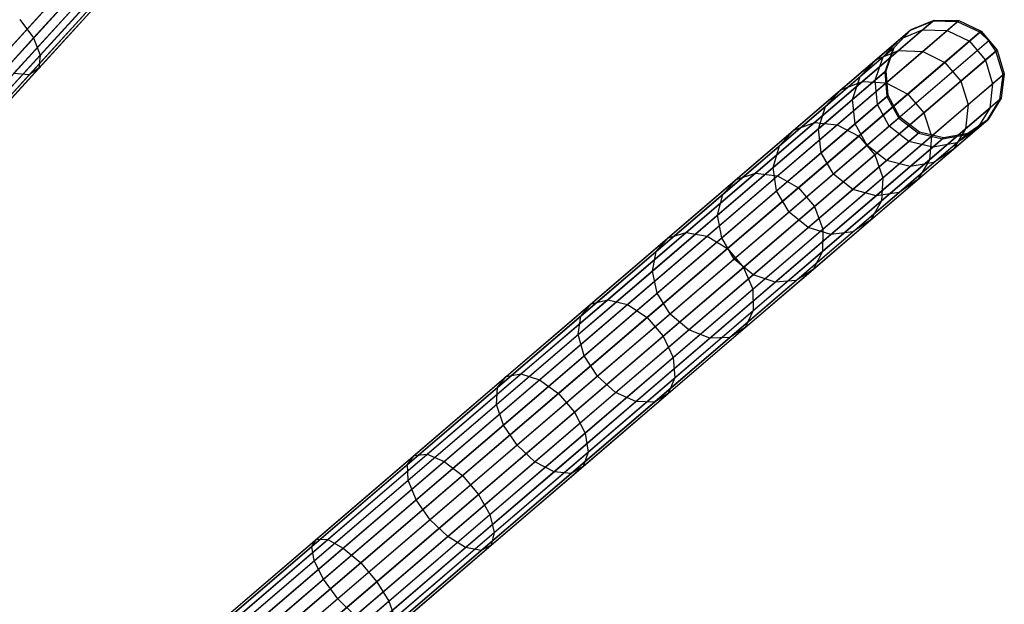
# Model space of a CAD drawing. Extents: x -102 to 102, y -101 to 102.
# Tile 480 of 481: x 61 to 77, y 57 to 66. Entities that reach past the tile are written whole.
import ezdxf

# ---------------------------------------------------------------- set-up
doc = ezdxf.new("R2010")
doc.units = 0
doc.header["$LTSCALE"] = 25.4
doc.layers.get('0').update_dxf_attribs({"linetype": 'CONTINUOUS'})

# ---------------------------------------------------------------- blocks, each defined once
blk = doc.blocks.new('NL2500011659_STL')
at = {"color": 0}
for p, q in [((68.755, 74.548, -28.952), (56.507, 61.113, -288.952)), ((68.755, 74.548, -28.952), (56.507, 61.113, -288.952)), ((68.753, 74.133, -28.93), (56.505, 60.697, -288.93)), ((68.753, 74.133, -28.93), (56.505, 60.697, -288.93)), ((68.582, 73.755, -28.902), (56.334, 60.319, -288.902)), ((68.582, 73.755, -28.902), (56.334, 60.319, -288.902)), ((68.272, 73.479, -28.874), (56.024, 60.044, -288.874)), ((68.272, 73.479, -28.874), (56.024, 60.044, -288.874)), ((67.464, 73.4, -28.831), (55.215, 59.965, -288.831)), ((67.464, 73.4, -28.831), (55.215, 59.965, -288.831)), ((67.877, 73.354, -28.848), (55.628, 59.918, -288.848)), ((67.877, 73.354, -28.848), (55.628, 59.918, -288.848)), ((61.104, 66.155, -8.936), (62.523, 67.712, -10.162)), ((61.104, 66.155, -8.936), (62.523, 67.712, -10.162)), ((61.215, 65.865, -9.211), (62.613, 67.398, -10.419)), ((61.215, 65.865, -9.211), (62.613, 67.398, -10.419)), ((60.446, 65.702, -10.472), (61.747, 67.13, -11.597)), ((60.446, 65.702, -10.472), (61.747, 67.13, -11.597)), ((61.19, 65.646, -9.564), (62.561, 67.15, -10.749)), ((61.19, 65.646, -9.564), (62.561, 67.15, -10.749)), ((60.769, 65.557, -10.254), (62.087, 67.003, -11.394)), ((60.769, 65.557, -10.254), (62.087, 67.003, -11.394)), ((61.032, 65.537, -9.933), (62.375, 67.01, -11.094)), ((61.032, 65.537, -9.933), (62.375, 67.01, -11.094)), ((60.875, 66.467, -8.785), (61.104, 66.155, -8.936)), ((60.875, 66.467, -8.785), (61.104, 66.155, -8.936)), ((76.216, 66.439, -28.93), (62.41, 54.611, -288.93)), ((76.216, 66.439, -28.93), (62.41, 54.611, -288.93)), ((76.631, 66.429, -28.952), (62.825, 54.6, -288.952)), ((76.631, 66.429, -28.952), (62.825, 54.6, -288.952)), ((76.216, 66.439, -28.93), (75.833, 66.28, -28.902)), ((76.216, 66.439, -28.93), (75.833, 66.28, -28.902)), ((75.853, 66.298, -26.548), (76.237, 66.457, -26.529)), ((75.853, 66.298, -26.548), (76.237, 66.457, -26.529)), ((76.044, 66.292, -24.142), (76.237, 66.457, -26.529)), ((76.044, 66.292, -24.142), (76.237, 66.457, -26.529)), ((76.216, 66.439, -28.93), (76.237, 66.457, -26.529)), ((76.216, 66.439, -28.93), (76.237, 66.457, -26.529)), ((76.631, 66.429, -28.952), (76.216, 66.439, -28.93)), ((76.631, 66.429, -28.952), (76.216, 66.439, -28.93)), ((76.237, 66.457, -26.529), (76.652, 66.447, -26.515)), ((76.237, 66.457, -26.529), (76.652, 66.447, -26.515)), ((76.456, 66.279, -24.091), (76.652, 66.447, -26.515)), ((76.456, 66.279, -24.091), (76.652, 66.447, -26.515)), ((76.631, 66.429, -28.952), (76.652, 66.447, -26.515)), ((76.631, 66.429, -28.952), (76.652, 66.447, -26.515)), ((77.007, 66.25, -28.963), (76.631, 66.429, -28.952)), ((77.007, 66.25, -28.963), (76.631, 66.429, -28.952)), ((76.652, 66.447, -26.515), (77.028, 66.268, -26.507)), ((76.652, 66.447, -26.515), (77.028, 66.268, -26.507)), ((75.833, 66.28, -28.902), (62.026, 54.451, -288.902)), ((75.833, 66.28, -28.902), (62.026, 54.451, -288.902)), ((77.007, 66.25, -28.963), (63.2, 54.421, -288.963)), ((77.007, 66.25, -28.963), (63.2, 54.421, -288.963)), ((75.833, 66.28, -28.902), (75.548, 65.979, -28.874)), ((75.833, 66.28, -28.902), (75.548, 65.979, -28.874)), ((75.568, 65.996, -26.568), (75.853, 66.298, -26.548)), ((75.568, 65.996, -26.568), (75.853, 66.298, -26.548)), ((75.64, 65.946, -21.8), (76.044, 66.292, -24.142)), ((75.64, 65.946, -21.8), (76.044, 66.292, -24.142)), ((75.664, 66.136, -24.207), (75.853, 66.298, -26.548)), ((75.664, 66.136, -24.207), (75.853, 66.298, -26.548)), ((75.664, 66.136, -24.207), (76.044, 66.292, -24.142)), ((75.664, 66.136, -24.207), (76.044, 66.292, -24.142)), ((75.833, 66.28, -28.902), (75.853, 66.298, -26.548)), ((75.833, 66.28, -28.902), (75.853, 66.298, -26.548)), ((76.044, 66.292, -24.142), (76.456, 66.279, -24.091)), ((76.044, 66.292, -24.142), (76.456, 66.279, -24.091)), ((76.047, 65.928, -21.714), (76.456, 66.279, -24.091)), ((76.047, 65.928, -21.714), (76.456, 66.279, -24.091)), ((76.456, 66.279, -24.091), (76.83, 66.099, -24.063)), ((76.456, 66.279, -24.091), (76.83, 66.099, -24.063)), ((76.83, 66.099, -24.063), (77.028, 66.268, -26.507)), ((76.83, 66.099, -24.063), (77.028, 66.268, -26.507)), ((77.007, 66.25, -28.963), (77.028, 66.268, -26.507)), ((77.007, 66.25, -28.963), (77.028, 66.268, -26.507)), ((77.158, 66.106, -28.965), (77.007, 66.25, -28.963)), ((77.158, 66.106, -28.965), (77.007, 66.25, -28.963)), ((77.158, 66.106, -28.965), (77.028, 66.268, -26.507)), ((77.028, 66.268, -26.507), (77.298, 65.952, -26.507)), ((77.158, 66.106, -28.965), (77.028, 66.268, -26.507)), ((77.028, 66.268, -26.507), (77.298, 65.952, -26.507)), ((59.598, 64.503, -7.964), (61.104, 66.155, -8.936)), ((59.598, 64.503, -7.964), (61.104, 66.155, -8.936)), ((61.104, 66.155, -8.936), (61.215, 65.865, -9.211)), ((61.104, 66.155, -8.936), (61.215, 65.865, -9.211)), ((77.158, 66.106, -28.965), (63.352, 54.277, -288.965)), ((77.158, 66.106, -28.965), (63.352, 54.277, -288.965)), ((75.268, 65.796, -21.91), (75.664, 66.136, -24.207)), ((75.268, 65.796, -21.91), (75.664, 66.136, -24.207)), ((75.382, 65.837, -24.274), (75.664, 66.136, -24.207)), ((75.382, 65.837, -24.274), (75.664, 66.136, -24.207)), ((76.417, 65.745, -21.667), (76.83, 66.099, -24.063)), ((76.417, 65.745, -21.667), (76.83, 66.099, -24.063)), ((76.83, 66.099, -24.063), (77.101, 65.783, -24.063)), ((76.83, 66.099, -24.063), (77.101, 65.783, -24.063)), ((77.277, 65.934, -28.963), (77.158, 66.106, -28.965)), ((77.158, 66.106, -28.965), (77.298, 65.952, -26.507)), ((77.158, 66.106, -28.965), (77.298, 65.952, -26.507)), ((77.277, 65.934, -28.963), (77.158, 66.106, -28.965)), ((59.732, 64.237, -8.254), (61.215, 65.865, -9.211)), ((59.732, 64.237, -8.254), (61.215, 65.865, -9.211)), ((61.215, 65.865, -9.211), (61.19, 65.646, -9.564)), ((61.215, 65.865, -9.211), (61.19, 65.646, -9.564)), ((75.548, 65.979, -28.874), (61.741, 54.15, -288.874)), ((75.548, 65.979, -28.874), (61.741, 54.15, -288.874)), ((77.277, 65.934, -28.963), (63.47, 54.105, -288.963)), ((77.277, 65.934, -28.963), (63.47, 54.105, -288.963)), ((75.032, 65.425, -19.537), (75.64, 65.946, -21.8)), ((75.032, 65.425, -19.537), (75.64, 65.946, -21.8)), ((75.268, 65.796, -21.91), (75.64, 65.946, -21.8)), ((75.268, 65.796, -21.91), (75.64, 65.946, -21.8)), ((75.382, 65.837, -24.274), (75.568, 65.996, -26.568)), ((75.382, 65.837, -24.274), (75.568, 65.996, -26.568)), ((75.548, 65.979, -28.874), (75.41, 65.587, -28.848)), ((75.548, 65.979, -28.874), (75.41, 65.587, -28.848)), ((75.429, 65.399, -19.417), (76.047, 65.928, -21.714)), ((75.429, 65.399, -19.417), (76.047, 65.928, -21.714)), ((75.43, 65.604, -26.585), (75.568, 65.996, -26.568)), ((75.43, 65.604, -26.585), (75.568, 65.996, -26.568)), ((75.548, 65.979, -28.874), (75.568, 65.996, -26.568)), ((75.548, 65.979, -28.874), (75.568, 65.996, -26.568)), ((75.64, 65.946, -21.8), (76.047, 65.928, -21.714)), ((75.64, 65.946, -21.8), (76.047, 65.928, -21.714)), ((76.047, 65.928, -21.714), (76.417, 65.745, -21.667)), ((76.047, 65.928, -21.714), (76.417, 65.745, -21.667)), ((77.101, 65.783, -24.063), (77.298, 65.952, -26.507)), ((77.101, 65.783, -24.063), (77.298, 65.952, -26.507)), ((77.277, 65.934, -28.963), (77.298, 65.952, -26.507)), ((77.277, 65.934, -28.963), (77.298, 65.952, -26.507)), ((77.396, 65.536, -28.952), (77.277, 65.934, -28.963)), ((77.396, 65.536, -28.952), (77.277, 65.934, -28.963)), ((77.298, 65.952, -26.507), (77.417, 65.554, -26.515)), ((77.298, 65.952, -26.507), (77.417, 65.554, -26.515)), ((74.671, 65.285, -19.691), (75.268, 65.796, -21.91)), ((74.671, 65.285, -19.691), (75.268, 65.796, -21.91)), ((74.995, 65.505, -22.025), (75.382, 65.837, -24.274)), ((74.995, 65.505, -22.025), (75.382, 65.837, -24.274)), ((74.995, 65.505, -22.025), (75.268, 65.796, -21.91)), ((74.995, 65.505, -22.025), (75.268, 65.796, -21.91)), ((75.248, 65.448, -24.333), (75.382, 65.837, -24.274)), ((75.248, 65.448, -24.333), (75.382, 65.837, -24.274)), ((75.794, 65.212, -19.351), (76.417, 65.745, -21.667)), ((75.794, 65.212, -19.351), (76.417, 65.745, -21.667)), ((76.417, 65.745, -21.667), (76.688, 65.429, -21.667)), ((76.417, 65.745, -21.667), (76.688, 65.429, -21.667)), ((76.688, 65.429, -21.667), (77.101, 65.783, -24.063)), ((76.688, 65.429, -21.667), (77.101, 65.783, -24.063)), ((77.101, 65.783, -24.063), (77.221, 65.386, -24.091)), ((77.101, 65.783, -24.063), (77.221, 65.386, -24.091)), ((59.607, 63.974, -9.013), (61.032, 65.537, -9.933)), ((59.607, 63.974, -9.013), (61.032, 65.537, -9.933)), ((59.735, 64.05, -8.625), (61.19, 65.646, -9.564)), ((59.735, 64.05, -8.625), (61.19, 65.646, -9.564)), ((61.032, 65.537, -9.933), (60.769, 65.557, -10.254)), ((61.032, 65.537, -9.933), (60.769, 65.557, -10.254)), ((61.19, 65.646, -9.564), (61.032, 65.537, -9.933)), ((61.19, 65.646, -9.564), (61.032, 65.537, -9.933)), ((75.41, 65.587, -28.848), (61.604, 53.758, -288.848)), ((75.41, 65.587, -28.848), (61.604, 53.758, -288.848)), ((77.396, 65.536, -28.952), (63.589, 53.707, -288.952)), ((77.396, 65.536, -28.952), (63.589, 53.707, -288.952)), ((75.248, 65.448, -24.333), (75.43, 65.604, -26.585)), ((75.248, 65.448, -24.333), (75.43, 65.604, -26.585)), ((75.41, 65.587, -28.848), (75.43, 65.604, -26.585)), ((75.41, 65.587, -28.848), (75.43, 65.604, -26.585)), ((75.41, 65.587, -28.848), (75.444, 65.173, -28.831)), ((75.41, 65.587, -28.848), (75.444, 65.173, -28.831)), ((75.463, 65.19, -26.596), (75.43, 65.604, -26.585)), ((75.463, 65.19, -26.596), (75.43, 65.604, -26.585)), ((77.221, 65.386, -24.091), (77.417, 65.554, -26.515)), ((77.221, 65.386, -24.091), (77.417, 65.554, -26.515)), ((77.343, 65.124, -28.93), (77.396, 65.536, -28.952)), ((77.343, 65.124, -28.93), (77.396, 65.536, -28.952)), ((77.417, 65.554, -26.515), (77.364, 65.142, -26.529)), ((77.417, 65.554, -26.515), (77.364, 65.142, -26.529)), ((77.396, 65.536, -28.952), (77.417, 65.554, -26.515)), ((77.396, 65.536, -28.952), (77.417, 65.554, -26.515)), ((74.226, 64.735, -17.383), (75.032, 65.425, -19.537)), ((74.226, 64.735, -17.383), (75.032, 65.425, -19.537)), ((74.41, 65.004, -19.851), (74.995, 65.505, -22.025)), ((74.41, 65.004, -19.851), (74.995, 65.505, -22.025)), ((74.611, 64.698, -17.231), (75.429, 65.399, -19.417)), ((74.611, 64.698, -17.231), (75.429, 65.399, -19.417)), ((74.671, 65.285, -19.691), (75.032, 65.425, -19.537)), ((74.671, 65.285, -19.691), (75.032, 65.425, -19.537)), ((74.867, 65.122, -22.125), (74.995, 65.505, -22.025)), ((74.867, 65.122, -22.125), (74.995, 65.505, -22.025)), ((74.867, 65.122, -22.125), (75.248, 65.448, -24.333)), ((74.867, 65.122, -22.125), (75.248, 65.448, -24.333)), ((75.032, 65.425, -19.537), (75.429, 65.399, -19.417)), ((75.032, 65.425, -19.537), (75.429, 65.399, -19.417)), ((75.284, 65.036, -24.373), (75.248, 65.448, -24.333)), ((75.284, 65.036, -24.373), (75.248, 65.448, -24.333)), ((75.429, 65.399, -19.417), (75.794, 65.212, -19.351)), ((75.429, 65.399, -19.417), (75.794, 65.212, -19.351)), ((76.065, 64.896, -19.351), (76.688, 65.429, -21.667)), ((76.065, 64.896, -19.351), (76.688, 65.429, -21.667)), ((76.688, 65.429, -21.667), (76.812, 65.035, -21.714)), ((76.688, 65.429, -21.667), (76.812, 65.035, -21.714)), ((76.812, 65.035, -21.714), (77.221, 65.386, -24.091)), ((76.812, 65.035, -21.714), (77.221, 65.386, -24.091)), ((77.221, 65.386, -24.091), (77.171, 64.976, -24.142)), ((77.221, 65.386, -24.091), (77.171, 64.976, -24.142)), ((73.882, 64.608, -17.578), (74.671, 65.285, -19.691)), ((73.882, 64.608, -17.578), (74.671, 65.285, -19.691)), ((74.41, 65.004, -19.851), (74.671, 65.285, -19.691)), ((74.41, 65.004, -19.851), (74.671, 65.285, -19.691)), ((74.97, 64.505, -17.147), (75.794, 65.212, -19.351)), ((74.97, 64.505, -17.147), (75.794, 65.212, -19.351)), ((75.794, 65.212, -19.351), (76.065, 64.896, -19.351)), ((75.794, 65.212, -19.351), (76.065, 64.896, -19.351)), ((75.444, 65.173, -28.831), (61.637, 53.344, -288.831)), ((75.444, 65.173, -28.831), (61.637, 53.344, -288.831)), ((77.343, 65.124, -28.93), (63.536, 53.295, -288.93)), ((77.343, 65.124, -28.93), (63.536, 53.295, -288.93)), ((74.294, 64.63, -19.991), (74.867, 65.122, -22.125)), ((74.294, 64.63, -19.991), (74.867, 65.122, -22.125)), ((74.908, 64.714, -22.193), (74.867, 65.122, -22.125)), ((74.908, 64.714, -22.193), (74.867, 65.122, -22.125)), ((74.908, 64.714, -22.193), (75.284, 65.036, -24.373)), ((74.908, 64.714, -22.193), (75.284, 65.036, -24.373)), ((75.284, 65.036, -24.373), (75.463, 65.19, -26.596)), ((75.284, 65.036, -24.373), (75.463, 65.19, -26.596)), ((75.484, 64.671, -24.387), (75.284, 65.036, -24.373)), ((75.484, 64.671, -24.387), (75.284, 65.036, -24.373)), ((75.444, 65.173, -28.831), (75.463, 65.19, -26.596)), ((75.444, 65.173, -28.831), (75.463, 65.19, -26.596)), ((75.444, 65.173, -28.831), (75.643, 64.808, -28.825)), ((75.444, 65.173, -28.831), (75.643, 64.808, -28.825)), ((75.662, 64.824, -26.6), (75.463, 65.19, -26.596)), ((75.662, 64.824, -26.6), (75.463, 65.19, -26.596)), ((76.194, 64.506, -19.417), (76.812, 65.035, -21.714)), ((76.194, 64.506, -19.417), (76.812, 65.035, -21.714)), ((76.812, 65.035, -21.714), (76.767, 64.631, -21.8)), ((76.812, 65.035, -21.714), (76.767, 64.631, -21.8)), ((77.127, 64.77, -28.902), (77.343, 65.124, -28.93)), ((77.127, 64.77, -28.902), (77.343, 65.124, -28.93)), ((77.364, 65.142, -26.529), (77.147, 64.787, -26.548)), ((77.364, 65.142, -26.529), (77.147, 64.787, -26.548)), ((77.171, 64.976, -24.142), (77.364, 65.142, -26.529)), ((77.171, 64.976, -24.142), (77.364, 65.142, -26.529)), ((77.343, 65.124, -28.93), (77.364, 65.142, -26.529)), ((77.343, 65.124, -28.93), (77.364, 65.142, -26.529)), ((73.637, 64.341, -17.782), (74.41, 65.004, -19.851)), ((73.637, 64.341, -17.782), (74.41, 65.004, -19.851)), ((74.294, 64.63, -19.991), (74.41, 65.004, -19.851)), ((74.294, 64.63, -19.991), (74.41, 65.004, -19.851)), ((75.241, 64.19, -17.147), (76.065, 64.896, -19.351)), ((75.241, 64.19, -17.147), (76.065, 64.896, -19.351)), ((76.065, 64.896, -19.351), (76.194, 64.506, -19.417)), ((76.065, 64.896, -19.351), (76.194, 64.506, -19.417)), ((76.767, 64.631, -21.8), (77.171, 64.976, -24.142)), ((76.767, 64.631, -21.8), (77.171, 64.976, -24.142)), ((77.171, 64.976, -24.142), (76.958, 64.625, -24.207)), ((77.171, 64.976, -24.142), (76.958, 64.625, -24.207)), ((75.643, 64.808, -28.825), (61.837, 52.979, -288.825)), ((75.643, 64.808, -28.825), (61.837, 52.979, -288.825)), ((77.127, 64.77, -28.902), (63.32, 52.941, -288.902)), ((77.127, 64.77, -28.902), (63.32, 52.941, -288.902)), ((73.235, 63.885, -15.368), (74.226, 64.735, -17.383)), ((73.235, 63.885, -15.368), (74.226, 64.735, -17.383)), ((73.605, 63.836, -15.185), (74.611, 64.698, -17.231)), ((73.605, 63.836, -15.185), (74.611, 64.698, -17.231)), ((73.882, 64.608, -17.578), (74.226, 64.735, -17.383)), ((73.882, 64.608, -17.578), (74.226, 64.735, -17.383)), ((74.226, 64.735, -17.383), (74.611, 64.698, -17.231)), ((74.226, 64.735, -17.383), (74.611, 64.698, -17.231)), ((74.341, 64.228, -20.086), (74.908, 64.714, -22.193)), ((74.341, 64.228, -20.086), (74.908, 64.714, -22.193)), ((74.611, 64.698, -17.231), (74.97, 64.505, -17.147)), ((74.611, 64.698, -17.231), (74.97, 64.505, -17.147)), ((75.11, 64.351, -22.217), (74.908, 64.714, -22.193)), ((75.11, 64.351, -22.217), (74.908, 64.714, -22.193)), ((75.662, 64.824, -26.6), (75.484, 64.671, -24.387)), ((75.662, 64.824, -26.6), (75.484, 64.671, -24.387)), ((75.643, 64.808, -28.825), (75.662, 64.824, -26.6)), ((75.643, 64.808, -28.825), (75.662, 64.824, -26.6)), ((75.643, 64.808, -28.825), (75.973, 64.555, -28.831)), ((75.643, 64.808, -28.825), (75.973, 64.555, -28.831)), ((75.993, 64.572, -26.596), (75.662, 64.824, -26.6)), ((75.993, 64.572, -26.596), (75.662, 64.824, -26.6)), ((76.786, 64.534, -28.874), (77.127, 64.77, -28.902)), ((76.786, 64.534, -28.874), (77.127, 64.77, -28.902)), ((77.147, 64.787, -26.548), (76.805, 64.551, -26.568)), ((77.147, 64.787, -26.548), (76.805, 64.551, -26.568)), ((76.958, 64.625, -24.207), (77.147, 64.787, -26.548)), ((76.958, 64.625, -24.207), (77.147, 64.787, -26.548)), ((77.127, 64.77, -28.902), (77.147, 64.787, -26.548)), ((77.127, 64.77, -28.902), (77.147, 64.787, -26.548)), ((75.973, 64.555, -28.831), (62.167, 52.727, -288.831)), ((75.973, 64.555, -28.831), (62.167, 52.727, -288.831)), ((76.786, 64.534, -28.874), (62.979, 52.706, -288.874)), ((76.786, 64.534, -28.874), (62.979, 52.706, -288.874)), ((72.909, 63.776, -15.602), (73.882, 64.608, -17.578)), ((72.909, 63.776, -15.602), (73.882, 64.608, -17.578)), ((73.534, 63.98, -17.96), (74.294, 64.63, -19.991)), ((73.534, 63.98, -17.96), (74.294, 64.63, -19.991)), ((73.637, 64.341, -17.782), (73.882, 64.608, -17.578)), ((73.637, 64.341, -17.782), (73.882, 64.608, -17.578)), ((74.341, 64.228, -20.086), (74.294, 64.63, -19.991)), ((74.341, 64.228, -20.086), (74.294, 64.63, -19.991)), ((75.484, 64.671, -24.387), (75.11, 64.351, -22.217)), ((75.484, 64.671, -24.387), (75.11, 64.351, -22.217)), ((75.813, 64.418, -24.373), (75.484, 64.671, -24.387)), ((75.813, 64.418, -24.373), (75.484, 64.671, -24.387)), ((75.813, 64.418, -24.373), (75.993, 64.572, -26.596)), ((75.813, 64.418, -24.373), (75.993, 64.572, -26.596)), ((75.973, 64.555, -28.831), (75.993, 64.572, -26.596)), ((75.973, 64.555, -28.831), (75.993, 64.572, -26.596)), ((75.973, 64.555, -28.831), (76.378, 64.459, -28.848)), ((75.973, 64.555, -28.831), (76.378, 64.459, -28.848)), ((76.397, 64.475, -26.585), (75.993, 64.572, -26.596)), ((76.397, 64.475, -26.585), (75.993, 64.572, -26.596)), ((76.159, 64.109, -19.537), (76.767, 64.631, -21.8)), ((76.159, 64.109, -19.537), (76.767, 64.631, -21.8)), ((76.378, 64.459, -28.848), (76.786, 64.534, -28.874)), ((76.378, 64.459, -28.848), (76.786, 64.534, -28.874)), ((76.805, 64.551, -26.568), (76.397, 64.475, -26.585)), ((76.805, 64.551, -26.568), (76.397, 64.475, -26.585)), ((76.767, 64.631, -21.8), (76.562, 64.286, -21.91)), ((76.767, 64.631, -21.8), (76.562, 64.286, -21.91)), ((76.562, 64.286, -21.91), (76.958, 64.625, -24.207)), ((76.562, 64.286, -21.91), (76.958, 64.625, -24.207)), ((76.958, 64.625, -24.207), (76.62, 64.393, -24.274)), ((76.958, 64.625, -24.207), (76.62, 64.393, -24.274)), ((76.62, 64.393, -24.274), (76.805, 64.551, -26.568)), ((76.62, 64.393, -24.274), (76.805, 64.551, -26.568)), ((76.786, 64.534, -28.874), (76.805, 64.551, -26.568)), ((76.786, 64.534, -28.874), (76.805, 64.551, -26.568)), ((76.378, 64.459, -28.848), (62.571, 52.63, -288.848)), ((76.378, 64.459, -28.848), (62.571, 52.63, -288.848)), ((73.956, 63.636, -15.085), (74.97, 64.505, -17.147)), ((73.956, 63.636, -15.085), (74.97, 64.505, -17.147)), ((74.97, 64.505, -17.147), (75.241, 64.19, -17.147)), ((74.97, 64.505, -17.147), (75.241, 64.19, -17.147)), ((75.376, 63.805, -17.231), (76.194, 64.506, -19.417)), ((75.376, 63.805, -17.231), (76.194, 64.506, -19.417)), ((75.437, 64.096, -22.193), (75.813, 64.418, -24.373)), ((75.437, 64.096, -22.193), (75.813, 64.418, -24.373)), ((76.215, 64.319, -24.333), (75.813, 64.418, -24.373)), ((76.215, 64.319, -24.333), (75.813, 64.418, -24.373)), ((76.194, 64.506, -19.417), (76.159, 64.109, -19.537)), ((76.194, 64.506, -19.417), (76.159, 64.109, -19.537)), ((76.215, 64.319, -24.333), (76.397, 64.475, -26.585)), ((76.215, 64.319, -24.333), (76.397, 64.475, -26.585)), ((76.62, 64.393, -24.274), (76.215, 64.319, -24.333)), ((76.62, 64.393, -24.274), (76.215, 64.319, -24.333)), ((76.232, 64.061, -22.025), (76.62, 64.393, -24.274)), ((76.232, 64.061, -22.025), (76.62, 64.393, -24.274)), ((76.378, 64.459, -28.848), (76.397, 64.475, -26.585)), ((76.378, 64.459, -28.848), (76.397, 64.475, -26.585)), ((72.685, 63.526, -15.847), (73.637, 64.341, -17.782)), ((72.685, 63.526, -15.847), (73.637, 64.341, -17.782)), ((73.534, 63.98, -17.96), (73.637, 64.341, -17.782)), ((73.534, 63.98, -17.96), (73.637, 64.341, -17.782)), ((73.591, 63.586, -18.081), (74.341, 64.228, -20.086)), ((73.591, 63.586, -18.081), (74.341, 64.228, -20.086)), ((74.546, 63.868, -20.12), (74.341, 64.228, -20.086)), ((74.546, 63.868, -20.12), (74.341, 64.228, -20.086)), ((75.11, 64.351, -22.217), (74.546, 63.868, -20.12)), ((75.11, 64.351, -22.217), (74.546, 63.868, -20.12)), ((75.437, 64.096, -22.193), (75.11, 64.351, -22.217)), ((75.437, 64.096, -22.193), (75.11, 64.351, -22.217)), ((75.834, 63.993, -22.125), (76.215, 64.319, -24.333)), ((75.834, 63.993, -22.125), (76.215, 64.319, -24.333)), ((75.965, 63.775, -19.691), (76.562, 64.286, -21.91)), ((75.965, 63.775, -19.691), (76.562, 64.286, -21.91)), ((76.562, 64.286, -21.91), (76.232, 64.061, -22.025)), ((76.562, 64.286, -21.91), (76.232, 64.061, -22.025)), ((74.227, 63.321, -15.085), (75.241, 64.19, -17.147)), ((74.227, 63.321, -15.085), (75.241, 64.19, -17.147)), ((74.871, 63.611, -20.086), (75.437, 64.096, -22.193)), ((74.871, 63.611, -20.086), (75.437, 64.096, -22.193)), ((75.241, 64.19, -17.147), (75.376, 63.805, -17.231)), ((75.241, 64.19, -17.147), (75.376, 63.805, -17.231)), ((75.353, 63.419, -17.383), (76.159, 64.109, -19.537)), ((75.353, 63.419, -17.383), (76.159, 64.109, -19.537)), ((75.834, 63.993, -22.125), (75.437, 64.096, -22.193)), ((75.834, 63.993, -22.125), (75.437, 64.096, -22.193)), ((75.648, 63.56, -19.851), (76.232, 64.061, -22.025)), ((75.648, 63.56, -19.851), (76.232, 64.061, -22.025)), ((76.232, 64.061, -22.025), (75.834, 63.993, -22.125)), ((76.232, 64.061, -22.025), (75.834, 63.993, -22.125)), ((76.159, 64.109, -19.537), (75.965, 63.775, -19.691)), ((76.159, 64.109, -19.537), (75.965, 63.775, -19.691)), ((72.072, 62.889, -13.519), (73.235, 63.885, -15.368)), ((72.072, 62.889, -13.519), (73.235, 63.885, -15.368)), ((72.599, 63.179, -16.06), (73.534, 63.98, -17.96)), ((72.599, 63.179, -16.06), (73.534, 63.98, -17.96)), ((72.909, 63.776, -15.602), (73.235, 63.885, -15.368)), ((72.909, 63.776, -15.602), (73.235, 63.885, -15.368)), ((73.235, 63.885, -15.368), (73.605, 63.836, -15.185)), ((73.235, 63.885, -15.368), (73.605, 63.836, -15.185)), ((73.591, 63.586, -18.081), (73.534, 63.98, -17.96)), ((73.591, 63.586, -18.081), (73.534, 63.98, -17.96)), ((74.546, 63.868, -20.12), (73.799, 63.228, -18.123)), ((74.546, 63.868, -20.12), (73.799, 63.228, -18.123)), ((74.871, 63.611, -20.086), (74.546, 63.868, -20.12)), ((74.871, 63.611, -20.086), (74.546, 63.868, -20.12)), ((75.261, 63.502, -19.991), (75.834, 63.993, -22.125)), ((75.261, 63.502, -19.991), (75.834, 63.993, -22.125)), ((71.769, 62.798, -13.789), (72.909, 63.776, -15.602)), ((71.769, 62.798, -13.789), (72.909, 63.776, -15.602)), ((72.425, 62.825, -13.308), (73.605, 63.836, -15.185)), ((72.425, 62.825, -13.308), (73.605, 63.836, -15.185)), ((72.685, 63.526, -15.847), (72.909, 63.776, -15.602)), ((72.685, 63.526, -15.847), (72.909, 63.776, -15.602)), ((73.605, 63.836, -15.185), (73.956, 63.636, -15.085)), ((73.605, 63.836, -15.185), (73.956, 63.636, -15.085)), ((74.37, 62.943, -15.185), (75.376, 63.805, -17.231)), ((74.37, 62.943, -15.185), (75.376, 63.805, -17.231)), ((75.176, 63.098, -17.578), (75.965, 63.775, -19.691)), ((75.176, 63.098, -17.578), (75.965, 63.775, -19.691)), ((75.376, 63.805, -17.231), (75.353, 63.419, -17.383)), ((75.376, 63.805, -17.231), (75.353, 63.419, -17.383)), ((75.965, 63.775, -19.691), (75.648, 63.56, -19.851)), ((75.965, 63.775, -19.691), (75.648, 63.56, -19.851)), ((72.669, 62.795, -16.204), (73.591, 63.586, -18.081)), ((72.669, 62.795, -16.204), (73.591, 63.586, -18.081)), ((72.766, 62.617, -13.193), (73.956, 63.636, -15.085)), ((72.766, 62.617, -13.193), (73.956, 63.636, -15.085)), ((73.799, 63.228, -18.123), (73.591, 63.586, -18.081)), ((73.799, 63.228, -18.123), (73.591, 63.586, -18.081)), ((73.956, 63.636, -15.085), (74.227, 63.321, -15.085)), ((73.956, 63.636, -15.085), (74.227, 63.321, -15.085)), ((74.121, 62.968, -18.081), (74.871, 63.611, -20.086)), ((74.121, 62.968, -18.081), (74.871, 63.611, -20.086)), ((75.261, 63.502, -19.991), (74.871, 63.611, -20.086)), ((75.261, 63.502, -19.991), (74.871, 63.611, -20.086)), ((74.874, 62.897, -17.782), (75.648, 63.56, -19.851)), ((74.874, 62.897, -17.782), (75.648, 63.56, -19.851)), ((75.648, 63.56, -19.851), (75.261, 63.502, -19.991)), ((75.648, 63.56, -19.851), (75.261, 63.502, -19.991)), ((71.567, 62.568, -14.071), (72.685, 63.526, -15.847)), ((71.567, 62.568, -14.071), (72.685, 63.526, -15.847)), ((72.599, 63.179, -16.06), (72.685, 63.526, -15.847)), ((72.599, 63.179, -16.06), (72.685, 63.526, -15.847)), ((74.362, 62.57, -15.368), (75.353, 63.419, -17.383)), ((74.362, 62.57, -15.368), (75.353, 63.419, -17.383)), ((74.501, 62.851, -17.96), (75.261, 63.502, -19.991)), ((74.501, 62.851, -17.96), (75.261, 63.502, -19.991)), ((75.353, 63.419, -17.383), (75.176, 63.098, -17.578)), ((75.353, 63.419, -17.383), (75.176, 63.098, -17.578)), ((73.799, 63.228, -18.123), (72.88, 62.441, -16.256)), ((73.799, 63.228, -18.123), (72.88, 62.441, -16.256)), ((73.036, 62.301, -13.193), (74.227, 63.321, -15.085)), ((73.036, 62.301, -13.193), (74.227, 63.321, -15.085)), ((74.121, 62.968, -18.081), (73.799, 63.228, -18.123)), ((74.121, 62.968, -18.081), (73.799, 63.228, -18.123)), ((74.227, 63.321, -15.085), (74.37, 62.943, -15.185)), ((74.227, 63.321, -15.085), (74.37, 62.943, -15.185)), ((71.503, 62.239, -14.316), (72.599, 63.179, -16.06)), ((71.503, 62.239, -14.316), (72.599, 63.179, -16.06)), ((72.669, 62.795, -16.204), (72.599, 63.179, -16.06)), ((72.669, 62.795, -16.204), (72.599, 63.179, -16.06)), ((74.204, 62.265, -15.602), (75.176, 63.098, -17.578)), ((74.204, 62.265, -15.602), (75.176, 63.098, -17.578)), ((75.176, 63.098, -17.578), (74.874, 62.897, -17.782)), ((75.176, 63.098, -17.578), (74.874, 62.897, -17.782)), ((70.752, 61.758, -11.862), (72.072, 62.889, -13.519)), ((70.752, 61.758, -11.862), (72.072, 62.889, -13.519)), ((71.769, 62.798, -13.789), (72.072, 62.889, -13.519)), ((71.769, 62.798, -13.789), (72.072, 62.889, -13.519)), ((72.072, 62.889, -13.519), (72.425, 62.825, -13.308)), ((72.072, 62.889, -13.519), (72.425, 62.825, -13.308)), ((73.189, 61.932, -13.308), (74.37, 62.943, -15.185)), ((73.189, 61.932, -13.308), (74.37, 62.943, -15.185)), ((73.198, 62.178, -16.204), (74.121, 62.968, -18.081)), ((73.198, 62.178, -16.204), (74.121, 62.968, -18.081)), ((73.922, 62.081, -15.847), (74.874, 62.897, -17.782)), ((73.922, 62.081, -15.847), (74.874, 62.897, -17.782)), ((74.501, 62.851, -17.96), (74.121, 62.968, -18.081)), ((74.501, 62.851, -17.96), (74.121, 62.968, -18.081)), ((74.37, 62.943, -15.185), (74.362, 62.57, -15.368)), ((74.37, 62.943, -15.185), (74.362, 62.57, -15.368)), ((74.874, 62.897, -17.782), (74.501, 62.851, -17.96)), ((74.874, 62.897, -17.782), (74.501, 62.851, -17.96)), ((70.475, 61.69, -12.164), (71.769, 62.798, -13.789)), ((70.475, 61.69, -12.164), (71.769, 62.798, -13.789)), ((71.085, 61.677, -11.626), (72.425, 62.825, -13.308)), ((71.085, 61.677, -11.626), (72.425, 62.825, -13.308)), ((71.567, 62.568, -14.071), (71.769, 62.798, -13.789)), ((71.567, 62.568, -14.071), (71.769, 62.798, -13.789)), ((71.586, 61.867, -14.483), (72.669, 62.795, -16.204)), ((71.586, 61.867, -14.483), (72.669, 62.795, -16.204)), ((72.425, 62.825, -13.308), (72.766, 62.617, -13.193)), ((72.425, 62.825, -13.308), (72.766, 62.617, -13.193)), ((72.88, 62.441, -16.256), (72.669, 62.795, -16.204)), ((72.88, 62.441, -16.256), (72.669, 62.795, -16.204)), ((73.566, 62.05, -16.06), (74.501, 62.851, -17.96)), ((73.566, 62.05, -16.06), (74.501, 62.851, -17.96)), ((70.3, 61.483, -12.479), (71.567, 62.568, -14.071)), ((70.3, 61.483, -12.479), (71.567, 62.568, -14.071)), ((71.415, 61.46, -11.497), (72.766, 62.617, -13.193)), ((71.415, 61.46, -11.497), (72.766, 62.617, -13.193)), ((71.503, 62.239, -14.316), (71.567, 62.568, -14.071)), ((71.503, 62.239, -14.316), (71.567, 62.568, -14.071)), ((72.766, 62.617, -13.193), (73.036, 62.301, -13.193)), ((72.766, 62.617, -13.193), (73.036, 62.301, -13.193)), ((73.199, 61.574, -13.519), (74.362, 62.57, -15.368)), ((73.199, 61.574, -13.519), (74.362, 62.57, -15.368)), ((74.362, 62.57, -15.368), (74.204, 62.265, -15.602)), ((74.362, 62.57, -15.368), (74.204, 62.265, -15.602)), ((72.88, 62.441, -16.256), (71.802, 61.517, -14.542)), ((72.88, 62.441, -16.256), (71.802, 61.517, -14.542)), ((73.198, 62.178, -16.204), (72.88, 62.441, -16.256)), ((73.198, 62.178, -16.204), (72.88, 62.441, -16.256)), ((70.258, 61.173, -12.754), (71.503, 62.239, -14.316)), ((70.258, 61.173, -12.754), (71.503, 62.239, -14.316)), ((71.586, 61.867, -14.483), (71.503, 62.239, -14.316)), ((71.586, 61.867, -14.483), (71.503, 62.239, -14.316)), ((71.686, 61.144, -11.497), (73.036, 62.301, -13.193)), ((71.686, 61.144, -11.497), (73.036, 62.301, -13.193)), ((73.036, 62.301, -13.193), (73.189, 61.932, -13.308)), ((73.036, 62.301, -13.193), (73.189, 61.932, -13.308)), ((73.063, 61.288, -13.789), (74.204, 62.265, -15.602)), ((73.063, 61.288, -13.789), (74.204, 62.265, -15.602)), ((74.204, 62.265, -15.602), (73.922, 62.081, -15.847)), ((74.204, 62.265, -15.602), (73.922, 62.081, -15.847)), ((72.115, 61.25, -14.483), (73.198, 62.178, -16.204)), ((72.115, 61.25, -14.483), (73.198, 62.178, -16.204)), ((72.47, 61.111, -14.316), (73.566, 62.05, -16.06)), ((72.47, 61.111, -14.316), (73.566, 62.05, -16.06)), ((72.805, 61.124, -14.071), (73.922, 62.081, -15.847)), ((72.805, 61.124, -14.071), (73.922, 62.081, -15.847)), ((73.566, 62.05, -16.06), (73.198, 62.178, -16.204)), ((73.566, 62.05, -16.06), (73.198, 62.178, -16.204)), ((73.922, 62.081, -15.847), (73.566, 62.05, -16.06)), ((73.922, 62.081, -15.847), (73.566, 62.05, -16.06)), ((71.85, 60.784, -11.626), (73.189, 61.932, -13.308)), ((71.85, 60.784, -11.626), (73.189, 61.932, -13.308)), ((73.189, 61.932, -13.308), (73.199, 61.574, -13.519)), ((73.189, 61.932, -13.308), (73.199, 61.574, -13.519)), ((69.295, 60.51, -10.419), (70.752, 61.758, -11.862)), ((69.295, 60.51, -10.419), (70.752, 61.758, -11.862)), ((70.357, 60.815, -12.94), (71.586, 61.867, -14.483)), ((70.357, 60.815, -12.94), (71.586, 61.867, -14.483)), ((70.475, 61.69, -12.164), (70.752, 61.758, -11.862)), ((70.475, 61.69, -12.164), (70.752, 61.758, -11.862)), ((70.752, 61.758, -11.862), (71.085, 61.677, -11.626)), ((70.752, 61.758, -11.862), (71.085, 61.677, -11.626)), ((71.802, 61.517, -14.542), (71.586, 61.867, -14.483)), ((71.802, 61.517, -14.542), (71.586, 61.867, -14.483)), ((69.045, 60.465, -10.749), (70.475, 61.69, -12.164)), ((69.045, 60.465, -10.749), (70.475, 61.69, -12.164)), ((69.606, 60.41, -10.162), (71.085, 61.677, -11.626)), ((69.606, 60.41, -10.162), (71.085, 61.677, -11.626)), ((70.3, 61.483, -12.479), (70.475, 61.69, -12.164)), ((70.3, 61.483, -12.479), (70.475, 61.69, -12.164)), ((71.085, 61.677, -11.626), (71.415, 61.46, -11.497)), ((71.085, 61.677, -11.626), (71.415, 61.46, -11.497)), ((71.879, 60.443, -11.862), (73.199, 61.574, -13.519)), ((71.879, 60.443, -11.862), (73.199, 61.574, -13.519)), ((73.199, 61.574, -13.519), (73.063, 61.288, -13.789)), ((73.199, 61.574, -13.519), (73.063, 61.288, -13.789)), ((68.9, 60.283, -11.094), (70.3, 61.483, -12.479)), ((68.9, 60.283, -11.094), (70.3, 61.483, -12.479)), ((69.924, 60.182, -10.021), (71.415, 61.46, -11.497)), ((69.924, 60.182, -10.021), (71.415, 61.46, -11.497)), ((70.258, 61.173, -12.754), (70.3, 61.483, -12.479)), ((70.258, 61.173, -12.754), (70.3, 61.483, -12.479)), ((71.802, 61.517, -14.542), (70.579, 60.47, -13.006)), ((71.802, 61.517, -14.542), (70.579, 60.47, -13.006)), ((71.415, 61.46, -11.497), (71.686, 61.144, -11.497)), ((71.415, 61.46, -11.497), (71.686, 61.144, -11.497)), ((72.115, 61.25, -14.483), (71.802, 61.517, -14.542)), ((72.115, 61.25, -14.483), (71.802, 61.517, -14.542)), ((70.886, 60.197, -12.94), (72.115, 61.25, -14.483)), ((70.886, 60.197, -12.94), (72.115, 61.25, -14.483)), ((71.769, 60.179, -12.164), (73.063, 61.288, -13.789)), ((71.769, 60.179, -12.164), (73.063, 61.288, -13.789)), ((72.47, 61.111, -14.316), (72.115, 61.25, -14.483)), ((72.47, 61.111, -14.316), (72.115, 61.25, -14.483)), ((73.063, 61.288, -13.789), (72.805, 61.124, -14.071)), ((73.063, 61.288, -13.789), (72.805, 61.124, -14.071)), ((68.884, 59.996, -11.394), (70.258, 61.173, -12.754)), ((68.884, 59.996, -11.394), (70.258, 61.173, -12.754)), ((70.194, 59.866, -10.021), (71.686, 61.144, -11.497)), ((70.194, 59.866, -10.021), (71.686, 61.144, -11.497)), ((70.357, 60.815, -12.94), (70.258, 61.173, -12.754)), ((70.357, 60.815, -12.94), (70.258, 61.173, -12.754)), ((71.225, 60.045, -12.754), (72.47, 61.111, -14.316)), ((71.225, 60.045, -12.754), (72.47, 61.111, -14.316)), ((71.537, 60.038, -12.479), (72.805, 61.124, -14.071)), ((71.537, 60.038, -12.479), (72.805, 61.124, -14.071)), ((71.686, 61.144, -11.497), (71.85, 60.784, -11.626)), ((71.686, 61.144, -11.497), (71.85, 60.784, -11.626)), ((72.805, 61.124, -14.071), (72.47, 61.111, -14.316)), ((72.805, 61.124, -14.071), (72.47, 61.111, -14.316)), ((69, 59.652, -11.597), (70.357, 60.815, -12.94)), ((69, 59.652, -11.597), (70.357, 60.815, -12.94)), ((70.579, 60.47, -13.006), (70.357, 60.815, -12.94)), ((70.579, 60.47, -13.006), (70.357, 60.815, -12.94)), ((70.371, 59.517, -10.162), (71.85, 60.784, -11.626)), ((70.371, 59.517, -10.162), (71.85, 60.784, -11.626)), ((71.85, 60.784, -11.626), (71.879, 60.443, -11.862)), ((71.85, 60.784, -11.626), (71.879, 60.443, -11.862)), ((67.5, 59.141, -9.564), (69.045, 60.465, -10.749)), ((67.5, 59.141, -9.564), (69.045, 60.465, -10.749)), ((67.719, 59.16, -9.211), (69.295, 60.51, -10.419)), ((67.719, 59.16, -9.211), (69.295, 60.51, -10.419)), ((68.006, 59.039, -8.936), (69.606, 60.41, -10.162)), ((68.006, 59.039, -8.936), (69.606, 60.41, -10.162)), ((68.9, 60.283, -11.094), (69.045, 60.465, -10.749)), ((68.9, 60.283, -11.094), (69.045, 60.465, -10.749)), ((69.045, 60.465, -10.749), (69.295, 60.51, -10.419)), ((69.045, 60.465, -10.749), (69.295, 60.51, -10.419)), ((70.579, 60.47, -13.006), (69.229, 59.312, -11.669)), ((70.579, 60.47, -13.006), (69.229, 59.312, -11.669)), ((69.295, 60.51, -10.419), (69.606, 60.41, -10.162)), ((69.295, 60.51, -10.419), (69.606, 60.41, -10.162)), ((69.606, 60.41, -10.162), (69.924, 60.182, -10.021)), ((69.606, 60.41, -10.162), (69.924, 60.182, -10.021)), ((70.422, 59.194, -10.419), (71.879, 60.443, -11.862)), ((70.422, 59.194, -10.419), (71.879, 60.443, -11.862)), ((70.886, 60.197, -12.94), (70.579, 60.47, -13.006)), ((70.886, 60.197, -12.94), (70.579, 60.47, -13.006)), ((71.879, 60.443, -11.862), (71.769, 60.179, -12.164)), ((71.879, 60.443, -11.862), (71.769, 60.179, -12.164)), ((67.386, 58.987, -9.933), (68.9, 60.283, -11.094)), ((67.386, 58.987, -9.933), (68.9, 60.283, -11.094)), ((68.884, 59.996, -11.394), (68.9, 60.283, -11.094)), ((68.884, 59.996, -11.394), (68.9, 60.283, -11.094)), ((68.312, 58.801, -8.785), (69.924, 60.182, -10.021)), ((68.312, 58.801, -8.785), (69.924, 60.182, -10.021)), ((69.529, 59.035, -11.597), (70.886, 60.197, -12.94)), ((69.529, 59.035, -11.597), (70.886, 60.197, -12.94)), ((69.924, 60.182, -10.021), (70.194, 59.866, -10.021)), ((69.924, 60.182, -10.021), (70.194, 59.866, -10.021)), ((70.339, 58.954, -10.749), (71.769, 60.179, -12.164)), ((70.339, 58.954, -10.749), (71.769, 60.179, -12.164)), ((71.225, 60.045, -12.754), (70.886, 60.197, -12.94)), ((71.225, 60.045, -12.754), (70.886, 60.197, -12.94)), ((71.769, 60.179, -12.164), (71.537, 60.038, -12.479)), ((71.769, 60.179, -12.164), (71.537, 60.038, -12.479)), ((67.398, 58.723, -10.254), (68.884, 59.996, -11.394)), ((67.398, 58.723, -10.254), (68.884, 59.996, -11.394)), ((69, 59.652, -11.597), (68.884, 59.996, -11.394)), ((69, 59.652, -11.597), (68.884, 59.996, -11.394)), ((69.851, 58.867, -11.394), (71.225, 60.045, -12.754)), ((69.851, 58.867, -11.394), (71.225, 60.045, -12.754)), ((70.137, 58.839, -11.094), (71.537, 60.038, -12.479)), ((70.137, 58.839, -11.094), (71.537, 60.038, -12.479)), ((71.537, 60.038, -12.479), (71.225, 60.045, -12.754)), ((71.537, 60.038, -12.479), (71.225, 60.045, -12.754)), ((68.582, 58.485, -8.785), (70.194, 59.866, -10.021)), ((68.582, 58.485, -8.785), (70.194, 59.866, -10.021)), ((70.194, 59.866, -10.021), (70.371, 59.517, -10.162)), ((70.194, 59.866, -10.021), (70.371, 59.517, -10.162)), ((67.533, 58.396, -10.472), (69, 59.652, -11.597)), ((67.533, 58.396, -10.472), (69, 59.652, -11.597)), ((69.229, 59.312, -11.669), (69, 59.652, -11.597)), ((69.229, 59.312, -11.669), (69, 59.652, -11.597)), ((68.771, 58.147, -8.936), (70.371, 59.517, -10.162)), ((68.771, 58.147, -8.936), (70.371, 59.517, -10.162)), ((70.371, 59.517, -10.162), (70.422, 59.194, -10.419)), ((70.371, 59.517, -10.162), (70.422, 59.194, -10.419)), ((69.229, 59.312, -11.669), (67.768, 58.061, -10.549)), ((69.229, 59.312, -11.669), (67.768, 58.061, -10.549)), ((69.529, 59.035, -11.597), (69.229, 59.312, -11.669)), ((69.529, 59.035, -11.597), (69.229, 59.312, -11.669)), ((65.86, 57.736, -8.625), (67.5, 59.141, -9.564)), ((65.86, 57.736, -8.625), (67.5, 59.141, -9.564)), ((66.047, 57.727, -8.254), (67.719, 59.16, -9.211)), ((66.047, 57.727, -8.254), (67.719, 59.16, -9.211)), ((67.386, 58.987, -9.933), (67.5, 59.141, -9.564)), ((67.386, 58.987, -9.933), (67.5, 59.141, -9.564)), ((67.5, 59.141, -9.564), (67.719, 59.16, -9.211)), ((67.5, 59.141, -9.564), (67.719, 59.16, -9.211)), ((67.719, 59.16, -9.211), (68.006, 59.039, -8.936)), ((67.719, 59.16, -9.211), (68.006, 59.039, -8.936)), ((68.846, 57.844, -9.211), (70.422, 59.194, -10.419)), ((68.846, 57.844, -9.211), (70.422, 59.194, -10.419)), ((70.422, 59.194, -10.419), (70.339, 58.954, -10.749)), ((70.422, 59.194, -10.419), (70.339, 58.954, -10.749)), ((65.78, 57.611, -9.013), (67.386, 58.987, -9.933)), ((65.78, 57.611, -9.013), (67.386, 58.987, -9.933)), ((66.309, 57.585, -7.964), (68.006, 59.039, -8.936)), ((66.309, 57.585, -7.964), (68.006, 59.039, -8.936)), ((67.398, 58.723, -10.254), (67.386, 58.987, -9.933)), ((67.398, 58.723, -10.254), (67.386, 58.987, -9.933)), ((68.006, 59.039, -8.936), (68.312, 58.801, -8.785)), ((68.006, 59.039, -8.936), (68.312, 58.801, -8.785)), ((68.063, 57.778, -10.472), (69.529, 59.035, -11.597)), ((68.063, 57.778, -10.472), (69.529, 59.035, -11.597)), ((68.794, 57.631, -9.564), (70.339, 58.954, -10.749)), ((68.794, 57.631, -9.564), (70.339, 58.954, -10.749)), ((69.851, 58.867, -11.394), (69.529, 59.035, -11.597)), ((69.851, 58.867, -11.394), (69.529, 59.035, -11.597)), ((70.339, 58.954, -10.749), (70.137, 58.839, -11.094)), ((70.339, 58.954, -10.749), (70.137, 58.839, -11.094)), ((66.601, 57.335, -7.805), (68.312, 58.801, -8.785)), ((66.601, 57.335, -7.805), (68.312, 58.801, -8.785)), ((68.312, 58.801, -8.785), (68.582, 58.485, -8.785)), ((68.312, 58.801, -8.785), (68.582, 58.485, -8.785)), ((68.365, 57.594, -10.254), (69.851, 58.867, -11.394)), ((68.365, 57.594, -10.254), (69.851, 58.867, -11.394)), ((68.624, 57.542, -9.933), (70.137, 58.839, -11.094)), ((68.624, 57.542, -9.933), (70.137, 58.839, -11.094)), ((70.137, 58.839, -11.094), (69.851, 58.867, -11.394)), ((70.137, 58.839, -11.094), (69.851, 58.867, -11.394)), ((65.822, 57.372, -9.351), (67.398, 58.723, -10.254)), ((65.822, 57.372, -9.351), (67.398, 58.723, -10.254)), ((67.533, 58.396, -10.472), (67.398, 58.723, -10.254)), ((67.533, 58.396, -10.472), (67.398, 58.723, -10.254)), ((66.871, 57.019, -7.805), (68.582, 58.485, -8.785)), ((66.871, 57.019, -7.805), (68.582, 58.485, -8.785)), ((68.582, 58.485, -8.785), (68.771, 58.147, -8.936)), ((68.582, 58.485, -8.785), (68.771, 58.147, -8.936)), ((65.976, 57.062, -9.581), (67.533, 58.396, -10.472)), ((65.976, 57.062, -9.581), (67.533, 58.396, -10.472)), ((67.768, 58.061, -10.549), (67.533, 58.396, -10.472)), ((67.768, 58.061, -10.549), (67.533, 58.396, -10.472)), ((67.074, 56.692, -7.964), (68.771, 58.147, -8.936)), ((67.074, 56.692, -7.964), (68.771, 58.147, -8.936)), ((68.771, 58.147, -8.936), (68.846, 57.844, -9.211)), ((68.771, 58.147, -8.936), (68.846, 57.844, -9.211)), ((67.768, 58.061, -10.549), (66.218, 56.734, -9.662)), ((67.768, 58.061, -10.549), (66.218, 56.734, -9.662)), ((68.063, 57.778, -10.472), (67.768, 58.061, -10.549)), ((68.063, 57.778, -10.472), (67.768, 58.061, -10.549)), ((66.506, 56.444, -9.581), (68.063, 57.778, -10.472)), ((66.506, 56.444, -9.581), (68.063, 57.778, -10.472)), ((67.174, 56.412, -8.254), (68.846, 57.844, -9.211)), ((67.174, 56.412, -8.254), (68.846, 57.844, -9.211)), ((68.365, 57.594, -10.254), (68.063, 57.778, -10.472)), ((68.365, 57.594, -10.254), (68.063, 57.778, -10.472)), ((68.846, 57.844, -9.211), (68.794, 57.631, -9.564)), ((68.846, 57.844, -9.211), (68.794, 57.631, -9.564)), ((64.104, 56.174, -8.347), (65.78, 57.611, -9.013)), ((64.104, 56.174, -8.347), (65.78, 57.611, -9.013)), ((64.148, 56.27, -7.945), (65.86, 57.736, -8.625)), ((64.148, 56.27, -7.945), (65.86, 57.736, -8.625)), ((64.302, 56.232, -7.56), (66.047, 57.727, -8.254)), ((64.302, 56.232, -7.56), (66.047, 57.727, -8.254)), ((64.537, 56.067, -7.26), (66.309, 57.585, -7.964)), ((64.537, 56.067, -7.26), (66.309, 57.585, -7.964)), ((65.78, 57.611, -9.013), (65.86, 57.736, -8.625)), ((65.78, 57.611, -9.013), (65.86, 57.736, -8.625)), ((65.822, 57.372, -9.351), (65.78, 57.611, -9.013)), ((65.822, 57.372, -9.351), (65.78, 57.611, -9.013)), ((65.86, 57.736, -8.625), (66.047, 57.727, -8.254)), ((65.86, 57.736, -8.625), (66.047, 57.727, -8.254)), ((66.047, 57.727, -8.254), (66.309, 57.585, -7.964)), ((66.047, 57.727, -8.254), (66.309, 57.585, -7.964)), ((66.309, 57.585, -7.964), (66.601, 57.335, -7.805)), ((66.309, 57.585, -7.964), (66.601, 57.335, -7.805)), ((66.789, 56.243, -9.351), (68.365, 57.594, -10.254)), ((66.789, 56.243, -9.351), (68.365, 57.594, -10.254)), ((67.154, 56.226, -8.625), (68.794, 57.631, -9.564)), ((67.154, 56.226, -8.625), (68.794, 57.631, -9.564)), ((68.624, 57.542, -9.933), (68.365, 57.594, -10.254)), ((68.624, 57.542, -9.933), (68.365, 57.594, -10.254)), ((68.794, 57.631, -9.564), (68.624, 57.542, -9.933)), ((68.794, 57.631, -9.564), (68.624, 57.542, -9.933)), ((67.018, 56.166, -9.013), (68.624, 57.542, -9.933)), ((67.018, 56.166, -9.013), (68.624, 57.542, -9.933)), ((64.175, 55.962, -8.698), (65.822, 57.372, -9.351)), ((64.175, 55.962, -8.698), (65.822, 57.372, -9.351)), ((64.814, 55.804, -7.095), (66.601, 57.335, -7.805)), ((64.814, 55.804, -7.095), (66.601, 57.335, -7.805)), ((65.976, 57.062, -9.581), (65.822, 57.372, -9.351)), ((65.976, 57.062, -9.581), (65.822, 57.372, -9.351)), ((66.601, 57.335, -7.805), (66.871, 57.019, -7.805)), ((66.601, 57.335, -7.805), (66.871, 57.019, -7.805)), ((64.351, 55.669, -8.935), (65.976, 57.062, -9.581)), ((64.351, 55.669, -8.935), (65.976, 57.062, -9.581)), ((65.085, 55.488, -7.095), (66.871, 57.019, -7.805)), ((65.085, 55.488, -7.095), (66.871, 57.019, -7.805)), ((66.218, 56.734, -9.662), (65.976, 57.062, -9.581)), ((66.218, 56.734, -9.662), (65.976, 57.062, -9.581)), ((66.871, 57.019, -7.805), (67.074, 56.692, -7.964)), ((66.871, 57.019, -7.805), (67.074, 56.692, -7.964)), ((66.218, 56.734, -9.662), (64.601, 55.347, -9.019)), ((66.218, 56.734, -9.662), (64.601, 55.347, -9.019)), ((65.302, 55.174, -7.26), (67.074, 56.692, -7.964)), ((65.302, 55.174, -7.26), (67.074, 56.692, -7.964)), ((66.506, 56.444, -9.581), (66.218, 56.734, -9.662)), ((66.506, 56.444, -9.581), (66.218, 56.734, -9.662)), ((67.074, 56.692, -7.964), (67.174, 56.412, -8.254)), ((67.074, 56.692, -7.964), (67.174, 56.412, -8.254))]:
    blk.add_line(p, q, dxfattribs=at)

msp = doc.modelspace()

# ---------------------------------------------------------------- block references
at = {"color": 0}
msp.add_blockref('NL2500011659_STL', (0, 0), dxfattribs=at)

doc.saveas('drawing.dxf')
